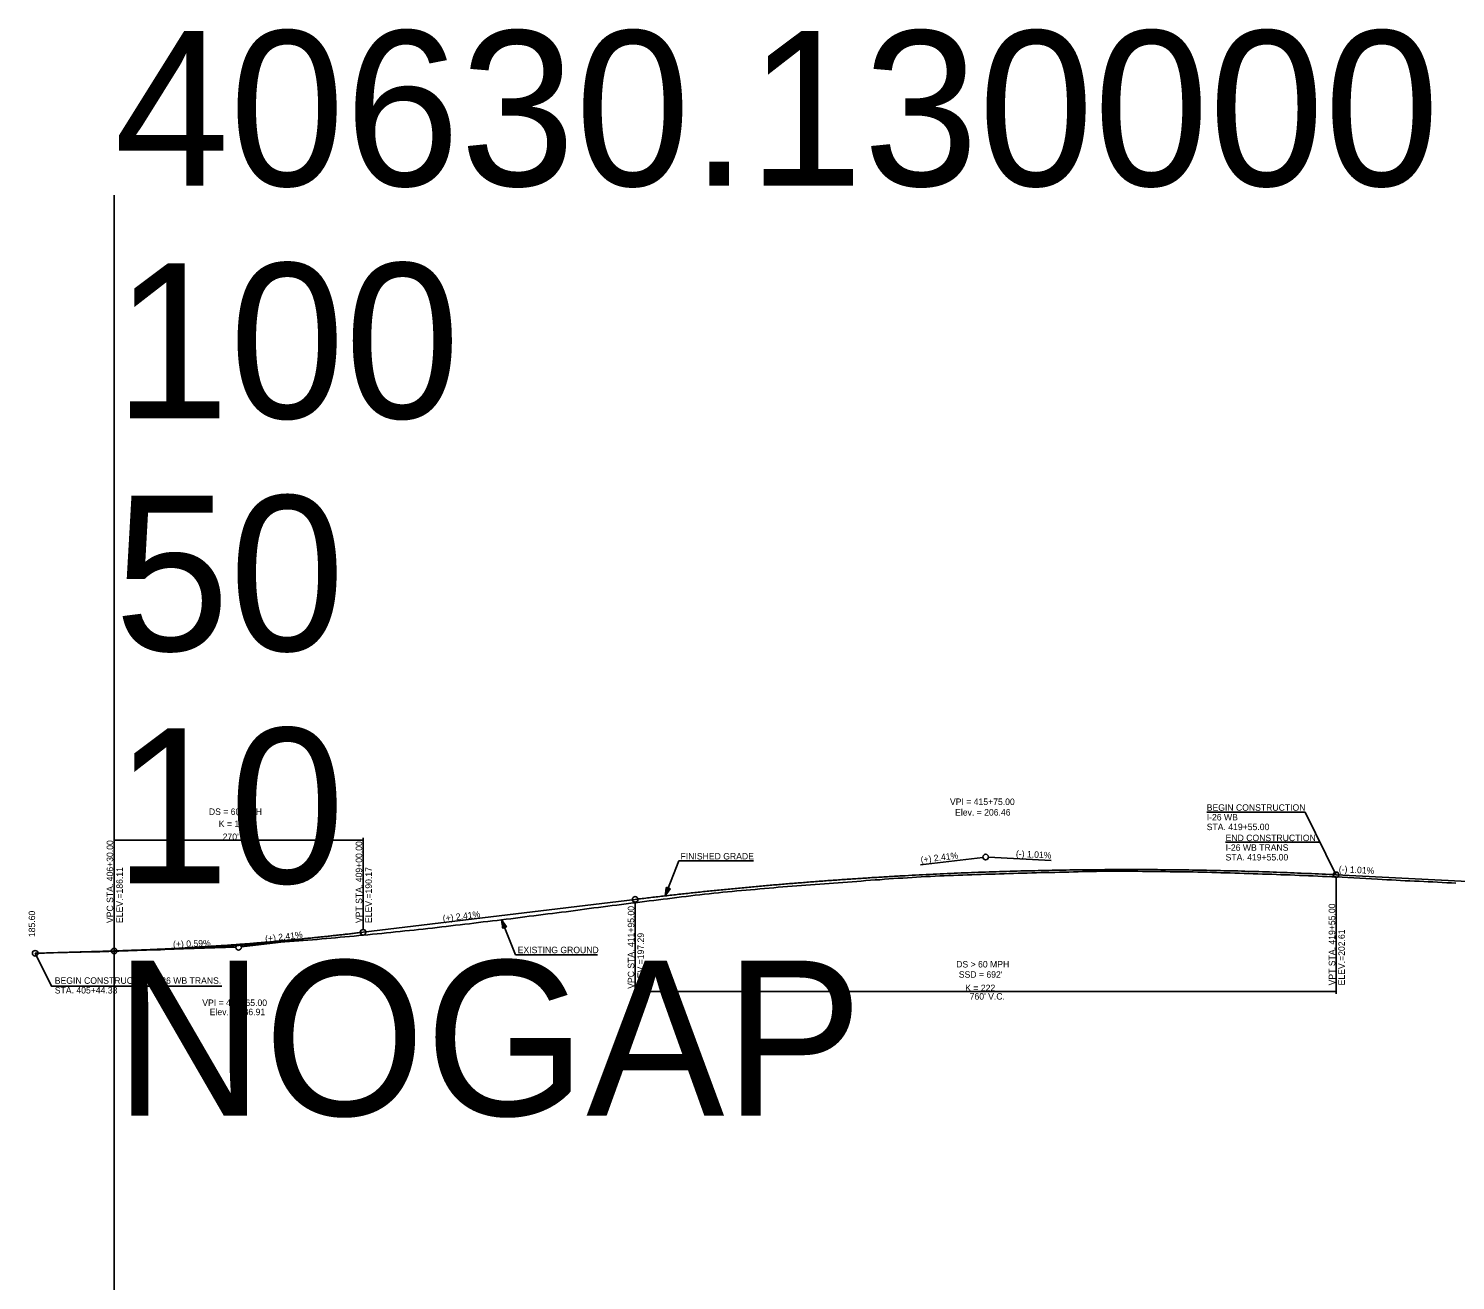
# Model space of a CAD drawing. Extents: x 69 to 2003113, y 512 to 837401.
# Drawn here: x 1918900 to 1920448, y 830578 to 831935 of the extents above; entities that cross this region are included whole.
import ezdxf

# ---------------------------------------------------------------- set-up
doc = ezdxf.new("R2010")
doc.units = 0
for name, color, linetype in [('BR_BORDER LINES', 7, 'Continuous'), ('BR_CENTER LINE BASELINE', 7, 'Continuous'), ('BR_CONCRETE', 7, 'Continuous'), ('BR_GRID DOTS', 7, 'Continuous'), ('BR_GRID LINES', 7, 'Continuous'), ('BR_TEXT', 7, 'Continuous'), ('RD_PD_ALT1_TrvlWay', 7, 'Continuous'), ('RD_SHT_IplotShp', 7, 'Continuous')]:
    doc.layers.add(name, color=color, linetype=linetype)

msp = doc.modelspace()

# ---------------------------------------------------------------- linework, layer by layer
at = {"layer": 'BR_BORDER LINES'}
msp.add_line((1918993.3, 830504.3), (1918993.3, 831754.3), dxfattribs=at)
at = {"layer": 'BR_CENTER LINE BASELINE'}
for p, q in [((1919867.6, 831028.1), (1919935.1, 831036.2)), ((1920009, 831033), (1919941.1, 831036.4)), ((1919198.6, 830947.4), (1919131.1, 830939.2)), ((1919057.2, 830936.7), (1919125.1, 830938.8))]:
    msp.add_line(p, q, dxfattribs=at)
for centre in [(1919938.1, 831036.6), (1919558.1, 830990.7), (1919263.1, 830955.1), (1919128.1, 830938.8), (1918907.5, 830932.3)]:
    msp.add_circle(centre, 3, dxfattribs=at)
at = {"layer": 'BR_GRID DOTS'}
for p, q in [((1918993.1, 831057.6), (1918993.1, 830937.8)), ((1918993.1, 831055.1), (1919263.1, 831055.1)), ((1919263.1, 831057.6), (1919263.1, 830958.1)), ((1920318.1, 830888.2), (1920318.1, 831014.4)), ((1919558.1, 830888.2), (1919558.1, 830987.7)), ((1919558.1, 830890.7), (1920318.1, 830890.7))]:
    msp.add_line(p, q, dxfattribs=at)
for points in [[(1920284.4, 831085.3), (1920178.1, 831085.3)], [(1920318.1, 831017.1), (1920284.4, 831085.3)], [(1920300.5, 831052.7), (1920198.2, 831052.7)], [(1918907.5, 830932.3), (1918925.1, 830896.7), (1919110, 830896.7)]]:
    msp.add_lwpolyline(points, dxfattribs=at)
for centre in [(1920318.1, 831017.4), (1919558.1, 830990.7), (1919558.1, 830990.7), (1919263.1, 830955.1), (1918993.1, 830934.8)]:
    msp.add_circle(centre, 3, dxfattribs=at)
at = {"layer": 'BR_GRID LINES'}
for p, q in [((1920318.1, 831017.4), (1920746.4, 830995.7)), ((1919263.1, 830955.1), (1919558.1, 830990.7)), ((1918907.5, 830932.3), (1918993.1, 830934.8)), ((1918993.3, 830934.5), (1918993.2, 830934.5))]:
    msp.add_line(p, q, dxfattribs=at)
for points in [[(1919558.1, 830990.7), (1919573.3, 830992.5), (1919588.5, 830994.3), (1919603.7, 830996), (1919618.9, 830997.7), (1919634.1, 830999.3), (1919649.3, 831000.8), (1919664.5, 831002.3), (1919679.7, 831003.7), (1919694.9, 831005.1), (1919710.1, 831006.5), (1919725.3, 831007.8), (1919740.5, 831009), (1919755.7, 831010.2), (1919770.9, 831011.3), (1919786.1, 831012.4), (1919801.3, 831013.4), (1919816.5, 831014.4), (1919831.7, 831015.3), (1919846.9, 831016.2), (1919862.1, 831017), (1919877.3, 831017.8), (1919892.5, 831018.5), (1919907.7, 831019.2), (1919922.9, 831019.8), (1919938.1, 831020.3), (1919953.3, 831020.8), (1919968.5, 831021.3), (1919983.7, 831021.7), (1919998.9, 831022), (1920014.1, 831022.3), (1920029.3, 831022.6), (1920044.5, 831022.8), (1920059.7, 831022.9), (1920074.9, 831023), (1920090.1, 831023), (1920105.3, 831023), (1920120.5, 831023), (1920135.7, 831022.8), (1920150.9, 831022.7), (1920166.1, 831022.5), (1920181.3, 831022.2), (1920196.5, 831021.8), (1920211.7, 831021.5), (1920226.9, 831021), (1920242.1, 831020.6), (1920257.3, 831020), (1920272.5, 831019.4), (1920287.7, 831018.8), (1920302.9, 831018.1), (1920318.1, 831017.4)], [(1918993.1, 830934.8), (1918998.5, 830935), (1919003.9, 830935.2), (1919009.3, 830935.4), (1919014.7, 830935.6), (1919020.1, 830935.8), (1919025.5, 830936), (1919030.9, 830936.2), (1919036.3, 830936.4), (1919041.7, 830936.7), (1919047.1, 830936.9), (1919052.5, 830937.2), (1919057.9, 830937.5), (1919063.3, 830937.7), (1919068.7, 830938), (1919074.1, 830938.3), (1919079.5, 830938.7), (1919084.9, 830939), (1919090.3, 830939.3), (1919095.7, 830939.7), (1919101.1, 830940), (1919106.5, 830940.4), (1919111.9, 830940.7), (1919117.3, 830941.1), (1919122.7, 830941.5), (1919128.1, 830941.9), (1919133.5, 830942.3), (1919138.9, 830942.7), (1919144.3, 830943.2), (1919149.7, 830943.6), (1919155.1, 830944.1), (1919160.5, 830944.5), (1919165.9, 830945), (1919171.3, 830945.5), (1919176.7, 830946), (1919182.1, 830946.5), (1919187.5, 830947), (1919192.9, 830947.5), (1919198.3, 830948), (1919203.7, 830948.6), (1919209.1, 830949.1), (1919214.5, 830949.7), (1919219.9, 830950.2), (1919225.3, 830950.8), (1919230.7, 830951.4), (1919236.1, 830952), (1919241.5, 830952.6), (1919246.9, 830953.2), (1919252.3, 830953.9), (1919257.7, 830954.5), (1919263.1, 830955.1)]]:
    msp.add_spline(points, degree=3, dxfattribs=at)
at = {"layer": 'BR_TEXT'}
for points in [[(1919493.3, 830978.8), (1919498.3, 830979.4), (1919503.3, 830980.1), (1919508.3, 830980.8), (1919513.3, 830981.4), (1919518.3, 830982.1), (1919523.3, 830982.8), (1919528.3, 830983.4), (1919533.3, 830984), (1919538.3, 830984.6), (1919543.3, 830985.2), (1919548.3, 830985.8), (1919553.3, 830986.5), (1919558.3, 830987.1), (1919563.3, 830987.7), (1919568.3, 830988.3), (1919573.3, 830989), (1919578.3, 830989.6), (1919583.3, 830990.2), (1919588.3, 830990.8), (1919593.3, 830991.5), (1919598.3, 830992.1), (1919603.3, 830992.7), (1919608.3, 830993.4), (1919613.3, 830994), (1919618.3, 830994.6), (1919623.3, 830995.2), (1919628.3, 830995.8), (1919633.3, 830996.4), (1919638.3, 830996.9), (1919643.3, 830997.4), (1919648.3, 830997.9), (1919653.3, 830998.4), (1919658.3, 830998.9), (1919663.3, 830999.4), (1919668.3, 830999.9), (1919673.3, 831000.3), (1919678.3, 831000.7), (1919683.3, 831001.2), (1919688.3, 831001.6), (1919693.3, 831002), (1919698.3, 831002.4), (1919703.3, 831002.9), (1919708.3, 831003.3), (1919713.3, 831003.8), (1919718.3, 831004.2), (1919723.3, 831004.6), (1919728.3, 831005), (1919733.3, 831005.4), (1919738.3, 831005.8), (1919743.3, 831006.2), (1919748.3, 831006.5), (1919753.3, 831006.9), (1919758.3, 831007.2), (1919763.3, 831007.6), (1919768.3, 831008), (1919773.3, 831008.3), (1919778.3, 831008.7), (1919783.3, 831009.1), (1919788.3, 831009.4), (1919793.3, 831009.8), (1919798.3, 831010.2), (1919803.3, 831010.6), (1919808.3, 831011.1), (1919813.3, 831011.5), (1919818.3, 831011.8), (1919823.3, 831012.1), (1919828.3, 831012.5), (1919833.3, 831012.9), (1919838.3, 831013.2), (1919843.3, 831013.6), (1919848.3, 831013.9), (1919853.3, 831014.2), (1919858.3, 831014.5), (1919863.3, 831014.8), (1919868.3, 831015.1), (1919873.3, 831015.4), (1919878.3, 831015.7), (1919883.3, 831016), (1919888.3, 831016.2), (1919893.3, 831016.4), (1919898.3, 831016.6), (1919903.3, 831016.8), (1919908.3, 831017), (1919913.3, 831017.1), (1919918.3, 831017.3), (1919923.3, 831017.5), (1919928.3, 831017.7), (1919933.3, 831017.8), (1919938.3, 831017.9), (1919943.3, 831018.1), (1919948.3, 831018.2), (1919953.3, 831018.4), (1919958.3, 831018.6), (1919963.3, 831018.7), (1919968.3, 831018.8), (1919973.3, 831019), (1919978.3, 831019.1), (1919983.3, 831019.2), (1919988.3, 831019.4), (1919993.3, 831019.6)], [(1919993.3, 831019.6), (1919998.3, 831019.7), (1920003.3, 831019.8), (1920008.3, 831019.9), (1920013.3, 831020), (1920018.3, 831020.1), (1920023.3, 831020.3), (1920028.3, 831020.4), (1920033.3, 831020.6), (1920038.3, 831020.7), (1920043.3, 831020.8), (1920048.3, 831020.8), (1920053.3, 831020.9), (1920058.3, 831021), (1920063.3, 831021.2), (1920068.3, 831021.3), (1920073.3, 831021.3), (1920078.3, 831021.3), (1920083.3, 831021.3), (1920088.3, 831021.2), (1920093.3, 831021.2), (1920098.3, 831021.2), (1920103.3, 831021.2), (1920108.3, 831021.1), (1920113.3, 831021.1), (1920118.3, 831021), (1920123.3, 831020.9), (1920128.3, 831020.8), (1920133.3, 831020.8), (1920138.3, 831020.7), (1920143.3, 831020.6), (1920148.3, 831020.5), (1920153.3, 831020.5), (1920158.3, 831020.5), (1920163.3, 831020.5), (1920168.3, 831020.4), (1920173.3, 831020.3), (1920178.3, 831020.1), (1920183.3, 831020), (1920188.3, 831019.8), (1920193.3, 831019.6), (1920198.3, 831019.5), (1920203.3, 831019.4), (1920208.3, 831019.2), (1920213.3, 831019), (1920218.3, 831018.8), (1920223.3, 831018.7), (1920228.3, 831018.5), (1920233.3, 831018.4), (1920238.3, 831018.2), (1920243.3, 831018.1), (1920248.3, 831017.9), (1920253.3, 831017.7), (1920258.3, 831017.5), (1920263.3, 831017.3), (1920268.3, 831017.2), (1920273.3, 831017), (1920278.3, 831016.8), (1920283.3, 831016.6), (1920288.3, 831016.4), (1920293.3, 831016.2), (1920298.3, 831016), (1920303.3, 831015.7), (1920308.3, 831015.5), (1920313.3, 831015.3), (1920318.1, 831015)], [(1920318.1, 831015.3), (1920363.1, 831012.7)], [(1920363.1, 831012.7), (1920368.1, 831012.4), (1920373.1, 831012.1), (1920378.1, 831011.8), (1920383.1, 831011.6), (1920388.1, 831011.3), (1920393.1, 831011), (1920398.1, 831010.8), (1920403.1, 831010.5), (1920408.1, 831010.3), (1920413.1, 831010.1), (1920418.1, 831009.9), (1920423.1, 831009.6), (1920428.1, 831009.3), (1920433.1, 831009), (1920438.1, 831008.8), (1920443.1, 831008.6), (1920448.1, 831008.3)], [(1918993.3, 830934.5), (1918998.3, 830934.7), (1919003.3, 830934.9), (1919008.3, 830935), (1919013.3, 830935.2), (1919018.3, 830935.4), (1919023.3, 830935.6), (1919028.3, 830935.8), (1919033.3, 830936), (1919038.3, 830936.1), (1919043.3, 830936.2), (1919048.3, 830936.4), (1919053.3, 830936.6), (1919058.3, 830936.9), (1919063.3, 830937.1), (1919068.3, 830937.3), (1919073.3, 830937.6), (1919078.3, 830937.8), (1919083.3, 830938), (1919088.3, 830938.3), (1919093.3, 830938.5), (1919098.3, 830938.7), (1919103.3, 830939), (1919108.3, 830939.4), (1919113.3, 830939.7), (1919118.3, 830940), (1919123.3, 830940.4), (1919128.3, 830940.7), (1919133.3, 830941.1), (1919138.3, 830941.5), (1919143.3, 830941.9), (1919148.3, 830942.2), (1919153.3, 830942.6), (1919158.3, 830943), (1919163.3, 830943.5), (1919168.3, 830943.8), (1919173.3, 830944.2), (1919178.3, 830944.6), (1919183.3, 830945.1), (1919188.3, 830945.5), (1919193.3, 830945.8), (1919198.3, 830946.2), (1919203.3, 830946.5), (1919208.3, 830946.9), (1919213.3, 830947.4), (1919218.3, 830947.9), (1919223.3, 830948.3), (1919228.3, 830948.7), (1919233.3, 830949.2), (1919238.3, 830949.6), (1919243.3, 830950), (1919248.3, 830950.5), (1919253.3, 830951), (1919258.3, 830951.4), (1919263.3, 830951.9), (1919268.3, 830952.4), (1919273.3, 830952.9), (1919278.3, 830953.4), (1919283.3, 830953.9), (1919288.3, 830954.4), (1919293.3, 830954.9), (1919298.3, 830955.5), (1919303.3, 830956), (1919308.3, 830956.6), (1919313.3, 830957.1), (1919318.3, 830957.5), (1919323.3, 830958), (1919328.3, 830958.5), (1919333.3, 830959.1), (1919338.3, 830959.7), (1919343.3, 830960.3), (1919348.3, 830960.8), (1919353.3, 830961.4), (1919358.3, 830962), (1919363.3, 830962.6), (1919368.3, 830963.2), (1919373.3, 830963.8), (1919378.3, 830964.4), (1919383.3, 830965), (1919388.3, 830965.6), (1919393.3, 830966.3), (1919398.3, 830966.9), (1919403.3, 830967.4), (1919408.3, 830968), (1919413.3, 830968.6), (1919418.3, 830969.2), (1919423.3, 830969.8), (1919428.3, 830970.5), (1919433.3, 830971.1), (1919438.3, 830971.7), (1919443.3, 830972.4), (1919448.3, 830973), (1919453.3, 830973.6), (1919458.3, 830974.3), (1919463.3, 830974.9), (1919468.3, 830975.5), (1919473.3, 830976.2), (1919478.3, 830976.8), (1919483.3, 830977.4), (1919488.3, 830978.1), (1919493.3, 830978.8)], [(1918907.5, 830932.3), (1918912.5, 830932.4), (1918917.5, 830932.6), (1918922.5, 830932.8), (1918927.5, 830932.9), (1918932.5, 830933.1), (1918937.5, 830933.2), (1918942.5, 830933.3), (1918947.5, 830933.4), (1918952.5, 830933.6), (1918957.5, 830933.6), (1918962.5, 830933.7), (1918967.5, 830933.8), (1918972.5, 830933.9), (1918977.5, 830934), (1918982.5, 830934.1), (1918987.5, 830934.3), (1918992.5, 830934.5), (1918993.3, 830934.5)]]:
    msp.add_lwpolyline(points, dxfattribs=at)
at = {"layer": 'RD_PD_ALT1_TrvlWay'}
for p, q in [((1919590.7, 830994.6), (1919605.6, 831032.5)), ((1919605.6, 831032.5), (1919686.4, 831032.5)), ((1919590.7, 830994.6), (1919591.9, 831003.8)), ((1919590.7, 830994.6), (1919591.9, 831003.8)), ((1919594, 831002.9), (1919590.7, 830994.6)), ((1919594, 831002.9), (1919590.7, 830994.6)), ((1919590.7, 830994.6), (1919596, 831002.1)), ((1919590.7, 830994.6), (1919596, 831002.1)), ((1919591.9, 831003.8), (1919596, 831002.1)), ((1919591.9, 831003.8), (1919596, 831002.1)), ((1919413.3, 830968.6), (1919428.2, 830930.7)), ((1919416.6, 830960.3), (1919413.3, 830968.6)), ((1919413.3, 830968.6), (1919418.6, 830961.1)), ((1919413.3, 830968.6), (1919414.5, 830959.4)), ((1919414.5, 830959.4), (1919418.6, 830961.1)), ((1919428.2, 830930.7), (1919517.4, 830930.7))]:
    msp.add_line(p, q, dxfattribs=at)
for points in [[(1919593.9, 831002.9), (1919590.8, 830995.1), (1919593.8, 831002.9), (1919590.9, 830995.5), (1919593.7, 831002.9), (1919590.9, 830995.7), (1919593.6, 831003), (1919590.9, 830996), (1919593.5, 831003), (1919591, 830996.5), (1919593.4, 831003.1), (1919591.1, 830997.1), (1919593.3, 831003.1), (1919591.1, 830997.5), (1919593.2, 831003.1), (1919591.2, 830997.9), (1919593.1, 831003.1), (1919591.2, 830998.3), (1919593.1, 831003.2), (1919591.3, 830998.7), (1919592.9, 831003.2), (1919591.3, 830999.2), (1919592.8, 831003.3), (1919591.4, 830999.8), (1919592.7, 831003.3), (1919591.5, 831000.2), (1919592.6, 831003.4), (1919591.5, 831000.8), (1919592.5, 831003.4), (1919591.6, 831001.3), (1919592.4, 831003.5), (1919591.7, 831001.7), (1919592.3, 831003.5), (1919591.7, 831002.1), (1919592.2, 831003.6), (1919591.8, 831002.6), (1919592.1, 831003.5), (1919591.9, 831003.2), (1919592, 831003.6)], [(1919593.9, 831002.9), (1919590.8, 830995.1), (1919593.8, 831002.9), (1919590.9, 830995.5), (1919593.7, 831002.9), (1919590.9, 830995.7), (1919593.6, 831003), (1919590.9, 830996), (1919593.5, 831003), (1919591, 830996.5), (1919593.4, 831003.1), (1919591.1, 830997.1), (1919593.3, 831003.1), (1919591.1, 830997.5), (1919593.2, 831003.1), (1919591.2, 830997.9), (1919593.1, 831003.1), (1919591.2, 830998.3), (1919593.1, 831003.2), (1919591.3, 830998.7), (1919592.9, 831003.2), (1919591.3, 830999.2), (1919592.8, 831003.3), (1919591.4, 830999.8), (1919592.7, 831003.3), (1919591.5, 831000.2), (1919592.6, 831003.4), (1919591.5, 831000.8), (1919592.5, 831003.4), (1919591.6, 831001.3), (1919592.4, 831003.5), (1919591.7, 831001.7), (1919592.3, 831003.5), (1919591.7, 831002.1), (1919592.2, 831003.6), (1919591.8, 831002.6), (1919592.1, 831003.5), (1919591.9, 831003.2), (1919592, 831003.6)], [(1919590.9, 830995.1), (1919594, 831002.8), (1919591.1, 830995.3), (1919594.1, 831002.8), (1919591.2, 830995.6), (1919594.2, 831002.8), (1919591.4, 830995.8), (1919594.2, 831002.7), (1919591.6, 830996), (1919594.3, 831002.7), (1919591.8, 830996.3), (1919594.4, 831002.7), (1919592, 830996.6), (1919594.5, 831002.7), (1919592.3, 830997), (1919594.6, 831002.6), (1919592.5, 830997.3), (1919594.7, 831002.6), (1919592.7, 830997.6), (1919594.8, 831002.6), (1919592.9, 830997.9), (1919594.8, 831002.5), (1919593.2, 830998.3), (1919594.9, 831002.4), (1919593.5, 830998.7), (1919595, 831002.4), (1919593.7, 830999), (1919595.1, 831002.5), (1919594, 830999.4), (1919595.1, 831002.4), (1919594.3, 830999.8), (1919595.2, 831002.3), (1919594.5, 831000.1), (1919595.3, 831002.2), (1919594.7, 831000.4), (1919595.4, 831002.2), (1919595, 831000.9), (1919595.5, 831002.2), (1919595.2, 831001.1), (1919595.7, 831002.2), (1919595.4, 831001.3), (1919595.8, 831002), (1919595.9, 831002.1), (1919595.8, 831002)], [(1919590.9, 830995.1), (1919594, 831002.8), (1919591.1, 830995.3), (1919594.1, 831002.8), (1919591.2, 830995.6), (1919594.2, 831002.8), (1919591.4, 830995.8), (1919594.2, 831002.7), (1919591.6, 830996), (1919594.3, 831002.7), (1919591.8, 830996.3), (1919594.4, 831002.7), (1919592, 830996.6), (1919594.5, 831002.7), (1919592.3, 830997), (1919594.6, 831002.6), (1919592.5, 830997.3), (1919594.7, 831002.6), (1919592.7, 830997.6), (1919594.8, 831002.6), (1919592.9, 830997.9), (1919594.8, 831002.5), (1919593.2, 830998.3), (1919594.9, 831002.4), (1919593.5, 830998.7), (1919595, 831002.4), (1919593.7, 830999), (1919595.1, 831002.5), (1919594, 830999.4), (1919595.1, 831002.4), (1919594.3, 830999.8), (1919595.2, 831002.3), (1919594.5, 831000.1), (1919595.3, 831002.2), (1919594.7, 831000.4), (1919595.4, 831002.2), (1919595, 831000.9), (1919595.5, 831002.2), (1919595.2, 831001.1), (1919595.7, 831002.2), (1919595.4, 831001.3), (1919595.8, 831002), (1919595.9, 831002.1), (1919595.8, 831002)], [(1919416.5, 830960.3), (1919413.4, 830968.1), (1919416.4, 830960.3), (1919413.5, 830967.7), (1919416.3, 830960.3), (1919413.5, 830967.5), (1919416.2, 830960.2), (1919413.5, 830967.1), (1919416.1, 830960.2), (1919413.6, 830966.7), (1919416, 830960.1), (1919413.7, 830966.1), (1919415.9, 830960.1), (1919413.7, 830965.7), (1919415.8, 830960.1), (1919413.8, 830965.3), (1919415.7, 830960.1), (1919413.8, 830964.9), (1919415.7, 830960), (1919413.9, 830964.5), (1919415.5, 830960), (1919413.9, 830964), (1919415.4, 830959.9), (1919414.1, 830963.4), (1919415.3, 830959.9), (1919414.1, 830963), (1919415.2, 830959.8), (1919414.1, 830962.4), (1919415.1, 830959.8), (1919414.2, 830961.9), (1919415, 830959.7), (1919414.3, 830961.5), (1919414.9, 830959.7), (1919414.3, 830961), (1919414.8, 830959.6), (1919414.4, 830960.6), (1919414.7, 830959.7), (1919414.5, 830960), (1919414.6, 830959.6)], [(1919413.5, 830968.1), (1919416.6, 830960.4), (1919413.7, 830967.9), (1919416.7, 830960.4), (1919413.8, 830967.6), (1919416.8, 830960.4), (1919414, 830967.4), (1919416.8, 830960.5), (1919414.2, 830967.1), (1919416.9, 830960.5), (1919414.4, 830966.9), (1919417, 830960.5), (1919414.6, 830966.6), (1919417.1, 830960.5), (1919414.9, 830966.2), (1919417.2, 830960.6), (1919415.1, 830965.9), (1919417.3, 830960.6), (1919415.3, 830965.6), (1919417.4, 830960.6), (1919415.5, 830965.3), (1919417.4, 830960.7), (1919415.8, 830964.9), (1919417.5, 830960.7), (1919416.1, 830964.5), (1919417.6, 830960.7), (1919416.3, 830964.2), (1919417.7, 830960.7), (1919416.6, 830963.8), (1919417.7, 830960.8), (1919416.9, 830963.4), (1919417.8, 830960.9), (1919417.1, 830963.1), (1919417.9, 830961), (1919417.3, 830962.8), (1919418, 830961), (1919417.6, 830962.3), (1919418.1, 830961), (1919417.8, 830962.1), (1919418.3, 830961), (1919418, 830961.9), (1919418.4, 830961.2), (1919418.5, 830961.1), (1919418.4, 830961.2)]]:
    msp.add_lwpolyline(points, dxfattribs=at)

# ---------------------------------------------------------------- texts
at = {"layer": 'BR_BORDER LINES'}
for s, p in [('40630.130000', (1918993.3, 831764.3)), ('100', (1918993.3, 831512.3)), ('50', (1918993.3, 831260.3)), ('10', (1918993.3, 831008.3)), ('NOGAP', (1918993.3, 830756.3))]:
    msp.add_text(s, height=168, dxfattribs=at).set_placement(p)
at = {"layer": 'BR_CENTER LINE BASELINE'}
for s, rotation, p in [('(+) 2.41%', 6.8815, (1919868.1, 831030.2)), ('(-) 1.01%', 357.1023, (1919970.8, 831036.9)), ('(-) 1.01%', 357.1023, (1920320.9, 831020.2)), ('(+) 2.41%', 6.8811, (1919349.9, 830966.5)), ('(+) 2.41%', 6.8811, (1919157.3, 830944.4)), ('(+) 0.59%', 1.7034, (1919057.1, 830938.7))]:
    msp.add_text(s, height=7, rotation=rotation, dxfattribs=at).set_placement(p)
at = {"layer": 'BR_CONCRETE'}
for s, p in [('VPC STA. 406+30.00 ', (1918992.1, 830965.1)), ('VPT STA. 409+00.00 ', (1919262.1, 830965.1)), ('ELEV.=186.11', (1919002.6, 830965.1)), ('ELEV.=190.17', (1919272.6, 830965.1)), ('VPC STA. 411+95.00 ', (1919557.1, 830893.8)), ('VPT STA. 419+55.00 ', (1920317.1, 830897.5)), ('ELEV.=202.61', (1920327.6, 830897.5)), ('ELEV.=197.29', (1919567.6, 830893.8))]:
    msp.add_text(s, height=7, rotation=90, dxfattribs=at).set_placement(p)
at = {"layer": 'BR_GRID DOTS'}
for s, p in [('DS = 60 MPH', (1919095.9, 831082.3)), ('K = 148', (1919106.6, 831069.1)), ("270' V.C.", (1919110.8, 831055.1)), ('DS > 60 MPH', (1919906.2, 830916.9)), ("SSD = 692'", (1919909, 830905.8)), ('K = 222', (1919916, 830891.3)), ("760' V.C.", (1919920.8, 830882.1))]:
    msp.add_text(s, height=7, dxfattribs=at).set_placement(p)
at = {"layer": 'RD_PD_ALT1_TrvlWay'}
for s, p in [('FINISHED GRADE', (1919607.3, 831034)), ('EXISTING GROUND', (1919430.7, 830932.4))]:
    msp.add_text(s, height=7, dxfattribs=at).set_placement(p)
at = {"layer": 'RD_SHT_IplotShp'}
for s, p in [('VPI = 415+75.00', (1919899.4, 831093.1)), ('Elev. = 206.46', (1919905, 831081.6)), ('BEGIN CONSTRUCTION', (1920177.8, 831086.8)), ('I-26 WB ', (1920177.8, 831076.3)), ('STA. 419+55.00', (1920177.8, 831065.8)), ('END CONSTRUCTION', (1920198.3, 831053.9)), ('I-26 WB TRANS', (1920198.3, 831043.4)), ('STA. 419+55.00', (1920198.3, 831032.9)), ('STA. 405+44.33', (1918928.8, 830888.7)), ('BEGIN CONSTRUCTION I-26 WB TRANS.', (1918928.8, 830899.2)), ('VPI = 407+65.00', (1919088.7, 830875.2)), ('Elev. = 186.91', (1919096.8, 830865.2))]:
    msp.add_text(s, height=7, dxfattribs=at).set_placement(p)
msp.add_text('185.60', height=7, rotation=90, dxfattribs=at).set_placement((1918907.5, 830949.8))

doc.saveas('drawing.dxf')
